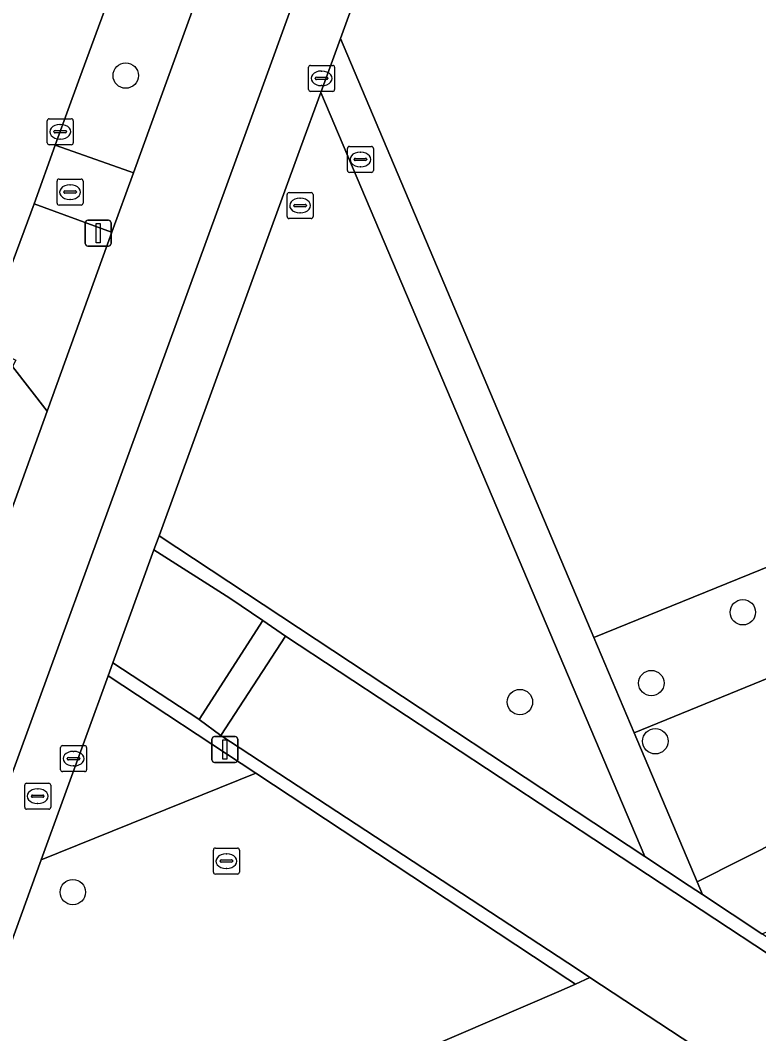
# Model space of a CAD drawing. Extents: x 156661 to 157576, y 383570 to 384425.
# Drawn here: x 156681.67 to 156710.07, y 383871.9 to 383910.89 of the extents above; entities that cross this region are included whole.
import ezdxf

# ---------------------------------------------------------------- set-up
doc = ezdxf.new("R2010")
doc.units = 0
for name, color, linetype in [('IMGEO_Berm_groen', 7, 'Continuous'), ('IMGEO_Boom', 7, 'Continuous'), ('IMGEO_Fietspad_open', 7, 'Continuous'), ('IMGEO_Groenvoorziening', 7, 'Continuous'), ('IMGEO_Kolk', 7, 'Continuous'), ('IMGEO_Lichtmast', 7, 'Continuous'), ('IMGEO_Rijbaan_lokaal_halfverhard', 7, 'Continuous'), ('IMGEO_Rijbaan_lokaal_open', 7, 'Continuous'), ('IMGEO_Rioolput', 7, 'Continuous'), ('IMGEO_Verkeerseiland_groen', 7, 'Continuous'), ('IMGEO_Voetpad_open', 7, 'Continuous')]:
    doc.layers.add(name, color=color, linetype=linetype)

msp = doc.modelspace()

# ---------------------------------------------------------------- linework, layer by layer
at = {"layer": 'IMGEO_Berm_groen'}
msp.add_lwpolyline([(156734.031, 384037.106), (156731.07, 384038.127), (156731.004, 384037.945), (156730.143, 384035.594), (156726.084, 384024.404), (156723.629, 384017.672), (156722.919, 384015.719), (156718.778, 384004.328), (156717.204, 384000), (156709.969, 383980.041), (156703.303, 383961.673), (156696.624, 383943.33), (156689.943, 383924.947), (156683.956, 383908.685), (156683.011, 383906.084), (156685.881, 383905.072), (156686.019, 383905.021), (156687.083, 383907.958), (156712.164, 383977.004)], close=True, dxfattribs=at)
at = {"layer": 'IMGEO_Boom'}
for centre in [(156685.724, 383908.757), (156709.463, 383888.111), (156705.943, 383885.387), (156700.888, 383884.658), (156706.096, 383883.15), (156683.69, 383877.346)]:
    msp.add_circle(centre, 0.489, dxfattribs=at)
at = {"layer": 'IMGEO_Fietspad_open'}
msp.add_lwpolyline([(156734.031, 384037.106), (156712.164, 383977.004), (156687.083, 383907.958), (156686.019, 383905.021), (156685.19, 383902.73), (156682.699, 383895.852), (156679.844, 383887.968), (156675.39, 383875.671), (156674.868, 383874.229), (156674.867, 383874.227), (156673.061, 383869.241), (156674.754, 383866.418), (156675.34, 383865.46), (156677.045, 383870.138), (156690.408, 383906.735), (156701.659, 383937.694), (156709.217, 383958.49), (156716.373, 383978.18), (156737.507, 384036.302)], dxfattribs=at)
msp.add_lwpolyline([(156686.019, 383905.021), (156685.881, 383905.072), (156683.011, 383906.084), (156682.204, 383903.825), (156685.034, 383902.786), (156685.19, 383902.73)], close=True, dxfattribs=at)
at = {"layer": 'IMGEO_Groenvoorziening'}
for points in [[(156727.186, 383921.164), (156695.166, 383913.444), (156693.984, 383910.189), (156703.732, 383887.135), (156723.792, 383895.282), (156723.972, 383894.805), (156725.929, 383910.665)], [(156693.23, 383908.111), (156692.453, 383905.972), (156687.008, 383891.046), (156697.05, 383884.421), (156701.09, 383881.756), (156705.692, 383878.72)], [(156721.247, 383884.56), (156720.319, 383889.614), (156705.282, 383883.469), (156707.702, 383877.745)], [(156685.05, 383885.669), (156682.477, 383878.585), (156690.731, 383881.92)], [(156690.731, 383881.92), (156682.477, 383878.585), (156678.565, 383867.81), (156678.542, 383867.746), (156680.663, 383864.185), (156702.384, 383873.524), (156703.031, 383873.802), (156702.732, 383874)]]:
    msp.add_lwpolyline(points, close=True, dxfattribs=at)
msp.add_lwpolyline([(156723.972, 383894.805), (156723.792, 383895.282), (156703.732, 383887.135), (156705.282, 383883.469), (156720.319, 383889.614), (156721.247, 383884.56), (156707.702, 383877.745), (156707.907, 383877.258), (156710.197, 383875.747), (156715.177, 383877.678)], dxfattribs=at)
at = {"layer": 'IMGEO_Kolk'}
for p, q in [((156692.758, 383908.225), (156692.758, 383909.077)), ((156692.833, 383909.151), (156693.685, 383909.151)), ((156693.246, 383908.931), (156693.271, 383908.931)), ((156693.759, 383909.077), (156693.759, 383908.225)), ((156693.017, 383908.645), (156693.017, 383908.657)), ((156693.455, 383908.608), (156693.057, 383908.608)), ((156693.06, 383908.694), (156693.458, 383908.694)), ((156693.501, 383908.657), (156693.501, 383908.645)), ((156693.685, 383908.151), (156692.833, 383908.151)), ((156693.269, 383908.371), (156693.244, 383908.371)), ((156682.705, 383906.17), (156682.705, 383907.022)), ((156682.78, 383907.096), (156683.632, 383907.096)), ((156683.193, 383906.876), (156683.218, 383906.876)), ((156683.706, 383907.022), (156683.706, 383906.17)), ((156682.964, 383906.59), (156682.964, 383906.602)), ((156683.402, 383906.553), (156683.004, 383906.553)), ((156683.007, 383906.639), (156683.405, 383906.639)), ((156683.448, 383906.602), (156683.448, 383906.59)), ((156683.632, 383906.096), (156682.78, 383906.096)), ((156683.216, 383906.316), (156683.191, 383906.316)), ((156683.218, 383882.054), (156683.218, 383882.906)), ((156683.293, 383882.98), (156684.145, 383882.98)), ((156683.706, 383882.76), (156683.731, 383882.76)), ((156684.219, 383882.906), (156684.219, 383882.054)), ((156683.477, 383882.474), (156683.477, 383882.486)), ((156683.915, 383882.437), (156683.517, 383882.437)), ((156683.52, 383882.523), (156683.918, 383882.523)), ((156683.961, 383882.486), (156683.961, 383882.474)), ((156684.145, 383881.98), (156683.293, 383881.98)), ((156683.729, 383882.2), (156683.704, 383882.2))]:
    msp.add_line(p, q, dxfattribs=at)
for points in [[(156692.758, 383908.225), (156692.758, 383909.077)], [(156692.833, 383909.151), (156693.685, 383909.151)], [(156693.759, 383909.077), (156693.759, 383908.225)], [(156693.685, 383908.151), (156692.833, 383908.151)], [(156682.705, 383906.17), (156682.705, 383907.022)], [(156682.78, 383907.096), (156683.632, 383907.096)], [(156683.706, 383907.022), (156683.706, 383906.17)], [(156683.632, 383906.096), (156682.78, 383906.096)], [(156683.218, 383882.054), (156683.218, 383882.906)], [(156683.293, 383882.98), (156684.145, 383882.98)], [(156684.219, 383882.906), (156684.219, 383882.054)], [(156684.145, 383881.98), (156683.293, 383881.98)]]:
    msp.add_lwpolyline(points, dxfattribs=at)
for centre, radius, start, end in [((156692.835, 383909.075), 0.0765, 91.552, 178.448), ((156692.835, 383909.075), 0.0765, 91.552, 178.448), ((156693.683, 383909.075), 0.0765, 1.552, 88.448), ((156693.683, 383909.075), 0.0765, 1.552, 88.448), ((156693.057, 383908.654), 0.0403, 85.8775, 175.7526), ((156693.054, 383908.644), 0.0366, 178.938, 274.7102), ((156693.458, 383908.651), 0.043, 264.8664, 352.4533), ((156693.462, 383908.656), 0.0386, 1.7309, 96.639), ((156692.835, 383908.227), 0.0765, 181.552, 268.448), ((156692.835, 383908.227), 0.0765, 181.552, 268.448), ((156693.683, 383908.227), 0.0765, 271.552, 358.448), ((156693.683, 383908.227), 0.0765, 271.552, 358.448), ((156682.782, 383907.02), 0.0765, 91.552, 178.448), ((156682.782, 383907.02), 0.0765, 91.552, 178.448), ((156683.63, 383907.02), 0.0765, 1.552, 88.448), ((156683.63, 383907.02), 0.0765, 1.552, 88.448), ((156683.004, 383906.599), 0.0403, 85.8775, 175.7526), ((156683.001, 383906.589), 0.0366, 178.938, 274.7102), ((156683.405, 383906.596), 0.043, 264.8664, 352.4533), ((156683.409, 383906.601), 0.0386, 1.7309, 96.639), ((156682.782, 383906.172), 0.0765, 181.552, 268.448), ((156682.782, 383906.172), 0.0765, 181.552, 268.448), ((156683.63, 383906.172), 0.0765, 271.552, 358.448), ((156683.63, 383906.172), 0.0765, 271.552, 358.448), ((156683.295, 383882.904), 0.0765, 91.552, 178.448), ((156683.295, 383882.904), 0.0765, 91.552, 178.448), ((156684.143, 383882.904), 0.0765, 1.552, 88.448), ((156684.143, 383882.904), 0.0765, 1.552, 88.448), ((156683.517, 383882.483), 0.0403, 85.8775, 175.7526), ((156683.514, 383882.473), 0.0366, 178.938, 274.7102), ((156683.918, 383882.48), 0.043, 264.8664, 352.4533), ((156683.922, 383882.485), 0.0386, 1.7309, 96.639), ((156683.295, 383882.056), 0.0765, 181.552, 268.448), ((156683.295, 383882.056), 0.0765, 181.552, 268.448), ((156684.143, 383882.056), 0.0765, 271.552, 358.448), ((156684.143, 383882.056), 0.0765, 271.552, 358.448)]:
    msp.add_arc(centre, radius, start, end, dxfattribs=at)
for centre, major_axis, ratio, start_param, end_param in [((156693.245, 383908.651), (-0.387, 0.002), 0.722429, 4.712389, 7.853982), ((156693.27, 383908.651), (-0.39, 0.002), 0.717154, 1.570796, 4.712389), ((156683.192, 383906.596), (-0.387, 0.002), 0.722429, 4.712389, 7.853982), ((156683.217, 383906.596), (-0.39, 0.002), 0.717154, 1.570796, 4.712389), ((156683.705, 383882.48), (-0.387, 0.002), 0.722429, 4.712389, 7.853982), ((156683.73, 383882.48), (-0.39, 0.002), 0.717154, 1.570796, 4.712389)]:
    msp.add_ellipse(centre, major_axis=major_axis, ratio=ratio, start_param=start_param, end_param=end_param, dxfattribs=at)
at = {"layer": 'IMGEO_Lichtmast'}
for p, q in [((156684.169, 383902.296), (156684.169, 383903.096)), ((156684.169, 383903.096), (156684.169, 383902.296)), ((156684.269, 383903.196), (156685.059, 383903.196)), ((156685.059, 383903.196), (156684.269, 383903.196)), ((156685.159, 383903.096), (156685.159, 383902.296)), ((156685.159, 383902.296), (156685.159, 383903.096)), ((156685.059, 383902.196), (156684.269, 383902.196)), ((156684.269, 383902.196), (156685.059, 383902.196)), ((156689.042, 383882.432), (156689.042, 383883.232)), ((156689.042, 383883.232), (156689.042, 383882.432)), ((156689.142, 383883.332), (156689.932, 383883.332)), ((156689.932, 383883.332), (156689.142, 383883.332)), ((156690.032, 383883.232), (156690.032, 383882.432)), ((156690.032, 383882.432), (156690.032, 383883.232)), ((156689.932, 383882.332), (156689.142, 383882.332)), ((156689.142, 383882.332), (156689.932, 383882.332))]:
    msp.add_line(p, q, dxfattribs=at)
for points in [[(156684.589, 383903.071), (156684.739, 383903.071), (156684.739, 383902.321), (156684.589, 383902.321), (156684.589, 383903.071)], [(156689.462, 383883.207), (156689.612, 383883.207), (156689.612, 383882.457), (156689.462, 383882.457), (156689.462, 383883.207)]]:
    msp.add_lwpolyline(points, dxfattribs=at)
for centre, start, end in [((156684.269, 383903.096), 90, 180), ((156684.269, 383903.096), 90, 180), ((156685.059, 383903.096), 0, 90), ((156685.059, 383903.096), 360, 90), ((156684.269, 383902.296), 180, 270), ((156684.269, 383902.296), 180, 270), ((156685.059, 383902.296), 270, 0), ((156685.059, 383902.296), 270, 0), ((156689.142, 383883.232), 90, 180), ((156689.142, 383883.232), 90, 180), ((156689.932, 383883.232), 0, 90), ((156689.932, 383883.232), 360, 90), ((156689.142, 383882.432), 180, 270), ((156689.142, 383882.432), 180, 270), ((156689.932, 383882.432), 270, 0), ((156689.932, 383882.432), 270, 0)]:
    msp.add_arc(centre, 0.1, start, end, dxfattribs=at)
at = {"layer": 'IMGEO_Rijbaan_lokaal_halfverhard'}
for points in [[(156705.692, 383878.72), (156701.09, 383881.756), (156697.05, 383884.421), (156687.008, 383891.046), (156686.812, 383890.508), (156689.735, 383888.649), (156690.998, 383887.79), (156691.868, 383887.197), (156726.961, 383864.085), (156727.234, 383864.506), (156713.985, 383873.248), (156711.792, 383874.695), (156710.197, 383875.747), (156707.907, 383877.258), (156707.4, 383877.593)], [(156689.389, 383883.375), (156688.55, 383883.993), (156688.542, 383883.999), (156685.231, 383886.168), (156685.05, 383885.669), (156690.731, 383881.92), (156702.732, 383874), (156703.031, 383873.802), (156703.578, 383874.065), (156703.099, 383874.38)]]:
    msp.add_lwpolyline(points, close=True, dxfattribs=at)
at = {"layer": 'IMGEO_Rijbaan_lokaal_open'}
for points in [[(156680.146, 383898.326), (156680.183, 383898.426), (156682.204, 383903.825), (156683.011, 383906.084), (156683.956, 383908.685), (156689.943, 383924.947), (156696.624, 383943.33), (156703.303, 383961.673), (156709.969, 383980.041), (156717.204, 384000), (156718.778, 384004.328), (156722.919, 384015.719), (156723.629, 384017.672), (156726.084, 384024.404), (156730.143, 384035.594)], [(156743.098, 383853.382), (156742.892, 383853.528), (156738.254, 383856.572), (156727.631, 383863.606), (156727.078, 383862.744), (156726.376, 383863.181), (156726.961, 383864.085), (156691.868, 383887.197), (156689.389, 383883.375), (156703.099, 383874.38), (156703.578, 383874.065), (156708.48, 383870.841), (156724.436, 383860.345), (156725.016, 383861.213), (156725.714, 383860.739), (156725.135, 383859.882), (156728.902, 383857.386), (156729.996, 383856.661), (156735.934, 383852.726), (156738.629, 383850.94), (156738.819, 383850.814)]]:
    msp.add_lwpolyline(points, dxfattribs=at)
for points in [[(156682.699, 383895.852), (156681.368, 383897.568), (156680.669, 383895.887), (156679.914, 383894.23), (156679.104, 383892.6), (156678.327, 383891.155), (156677.506, 383889.734), (156676.643, 383888.338), (156679.844, 383887.968)], [(156690.998, 383887.79), (156689.735, 383888.649), (156686.812, 383890.508), (156685.231, 383886.168), (156688.542, 383883.999), (156688.55, 383883.993)], [(156691.868, 383887.197), (156690.998, 383887.79), (156688.55, 383883.993), (156689.389, 383883.375)]]:
    msp.add_lwpolyline(points, close=True, dxfattribs=at)
at = {"layer": 'IMGEO_Rioolput'}
for p, q in [((156694.252, 383905.105), (156694.252, 383905.957)), ((156694.327, 383906.031), (156695.179, 383906.031)), ((156694.74, 383905.811), (156694.765, 383905.811)), ((156695.253, 383905.957), (156695.253, 383905.105)), ((156694.511, 383905.525), (156694.511, 383905.537)), ((156694.949, 383905.488), (156694.551, 383905.488)), ((156694.554, 383905.574), (156694.952, 383905.574)), ((156694.995, 383905.537), (156694.995, 383905.525)), ((156695.179, 383905.031), (156694.327, 383905.031)), ((156694.763, 383905.251), (156694.738, 383905.251)), ((156683.083, 383903.85), (156683.083, 383904.702)), ((156683.158, 383904.776), (156684.01, 383904.776)), ((156683.571, 383904.556), (156683.596, 383904.556)), ((156684.084, 383904.702), (156684.084, 383903.85)), ((156683.342, 383904.27), (156683.342, 383904.282)), ((156683.78, 383904.233), (156683.382, 383904.233)), ((156683.385, 383904.319), (156683.783, 383904.319)), ((156683.826, 383904.282), (156683.826, 383904.27)), ((156691.931, 383903.331), (156691.931, 383904.183)), ((156692.006, 383904.257), (156692.858, 383904.257)), ((156692.932, 383904.183), (156692.932, 383903.331)), ((156684.01, 383903.776), (156683.158, 383903.776)), ((156683.594, 383903.996), (156683.569, 383903.996)), ((156692.19, 383903.751), (156692.19, 383903.763)), ((156692.628, 383903.714), (156692.23, 383903.714)), ((156692.233, 383903.8), (156692.631, 383903.8)), ((156692.419, 383904.037), (156692.444, 383904.037)), ((156692.674, 383903.763), (156692.674, 383903.751)), ((156692.442, 383903.477), (156692.417, 383903.477)), ((156692.858, 383903.257), (156692.006, 383903.257)), ((156681.912, 383881.536), (156682.764, 383881.536)), ((156681.837, 383880.61), (156681.837, 383881.462)), ((156682.325, 383881.316), (156682.35, 383881.316)), ((156682.838, 383881.462), (156682.838, 383880.61)), ((156682.096, 383881.03), (156682.096, 383881.042)), ((156682.534, 383880.993), (156682.136, 383880.993)), ((156682.139, 383881.079), (156682.537, 383881.079)), ((156682.348, 383880.756), (156682.323, 383880.756)), ((156682.58, 383881.042), (156682.58, 383881.03)), ((156682.764, 383880.536), (156681.912, 383880.536)), ((156689.097, 383878.114), (156689.097, 383878.966)), ((156689.172, 383879.04), (156690.024, 383879.04)), ((156689.585, 383878.82), (156689.61, 383878.82)), ((156690.098, 383878.966), (156690.098, 383878.114)), ((156689.356, 383878.534), (156689.356, 383878.546)), ((156689.794, 383878.497), (156689.396, 383878.497)), ((156689.399, 383878.583), (156689.797, 383878.583)), ((156689.84, 383878.546), (156689.84, 383878.534)), ((156690.024, 383878.04), (156689.172, 383878.04)), ((156689.608, 383878.26), (156689.583, 383878.26))]:
    msp.add_line(p, q, dxfattribs=at)
for points in [[(156694.252, 383905.105), (156694.252, 383905.957)], [(156694.327, 383906.031), (156695.179, 383906.031)], [(156695.253, 383905.957), (156695.253, 383905.105)], [(156695.179, 383905.031), (156694.327, 383905.031)], [(156683.083, 383903.85), (156683.083, 383904.702)], [(156683.158, 383904.776), (156684.01, 383904.776)], [(156684.084, 383904.702), (156684.084, 383903.85)], [(156691.931, 383903.331), (156691.931, 383904.183)], [(156692.006, 383904.257), (156692.858, 383904.257)], [(156692.932, 383904.183), (156692.932, 383903.331)], [(156684.01, 383903.776), (156683.158, 383903.776)], [(156692.858, 383903.257), (156692.006, 383903.257)], [(156681.912, 383881.536), (156682.764, 383881.536)], [(156681.837, 383880.61), (156681.837, 383881.462)], [(156682.838, 383881.462), (156682.838, 383880.61)], [(156682.764, 383880.536), (156681.912, 383880.536)], [(156689.097, 383878.114), (156689.097, 383878.966)], [(156689.172, 383879.04), (156690.024, 383879.04)], [(156690.098, 383878.966), (156690.098, 383878.114)], [(156690.024, 383878.04), (156689.172, 383878.04)]]:
    msp.add_lwpolyline(points, dxfattribs=at)
for centre, radius, start, end in [((156694.329, 383905.955), 0.0765, 91.552, 178.448), ((156694.329, 383905.955), 0.0765, 91.552, 178.448), ((156695.177, 383905.955), 0.0765, 1.552, 88.448), ((156695.177, 383905.955), 0.0765, 1.552, 88.448), ((156694.551, 383905.534), 0.0403, 85.8775, 175.7526), ((156694.548, 383905.524), 0.0366, 178.938, 274.7102), ((156694.952, 383905.531), 0.043, 264.8664, 352.4533), ((156694.956, 383905.536), 0.0386, 1.7309, 96.639), ((156694.329, 383905.107), 0.0765, 181.552, 268.448), ((156694.329, 383905.107), 0.0765, 181.552, 268.448), ((156695.177, 383905.107), 0.0765, 271.552, 358.448), ((156695.177, 383905.107), 0.0765, 271.552, 358.448), ((156683.16, 383904.7), 0.0765, 91.552, 178.448), ((156683.16, 383904.7), 0.0765, 91.552, 178.448), ((156684.008, 383904.7), 0.0765, 1.552, 88.448), ((156684.008, 383904.7), 0.0765, 1.552, 88.448), ((156683.382, 383904.279), 0.0403, 85.8775, 175.7526), ((156683.379, 383904.269), 0.0366, 178.938, 274.7102), ((156683.783, 383904.276), 0.043, 264.8664, 352.4533), ((156683.787, 383904.281), 0.0386, 1.7309, 96.639), ((156692.008, 383904.181), 0.0765, 91.552, 178.448), ((156692.008, 383904.181), 0.0765, 91.552, 178.448), ((156692.856, 383904.181), 0.0765, 1.552, 88.448), ((156692.856, 383904.181), 0.0765, 1.552, 88.448), ((156683.16, 383903.852), 0.0765, 181.552, 268.448), ((156683.16, 383903.852), 0.0765, 181.552, 268.448), ((156684.008, 383903.852), 0.0765, 271.552, 358.448), ((156684.008, 383903.852), 0.0765, 271.552, 358.448), ((156692.23, 383903.76), 0.0403, 85.8775, 175.7526), ((156692.227, 383903.75), 0.0366, 178.938, 274.7102), ((156692.631, 383903.757), 0.043, 264.8664, 352.4533), ((156692.635, 383903.762), 0.0386, 1.7309, 96.639), ((156692.008, 383903.333), 0.0765, 181.552, 268.448), ((156692.008, 383903.333), 0.0765, 181.552, 268.448), ((156692.856, 383903.333), 0.0765, 271.552, 358.448), ((156692.856, 383903.333), 0.0765, 271.552, 358.448), ((156681.914, 383881.46), 0.0765, 91.552, 178.448), ((156681.914, 383881.46), 0.0765, 91.552, 178.448), ((156682.762, 383881.46), 0.0765, 1.552, 88.448), ((156682.762, 383881.46), 0.0765, 1.552, 88.448), ((156682.136, 383881.039), 0.0403, 85.8775, 175.7526), ((156682.133, 383881.029), 0.0366, 178.938, 274.7102), ((156682.537, 383881.036), 0.043, 264.8664, 352.4533), ((156682.541, 383881.041), 0.0386, 1.7309, 96.639), ((156681.914, 383880.612), 0.0765, 181.552, 268.448), ((156681.914, 383880.612), 0.0765, 181.552, 268.448), ((156682.762, 383880.612), 0.0765, 271.552, 358.448), ((156682.762, 383880.612), 0.0765, 271.552, 358.448), ((156689.174, 383878.964), 0.0765, 91.552, 178.448), ((156689.174, 383878.964), 0.0765, 91.552, 178.448), ((156690.022, 383878.964), 0.0765, 1.552, 88.448), ((156690.022, 383878.964), 0.0765, 1.552, 88.448), ((156689.396, 383878.543), 0.0403, 85.8775, 175.7526), ((156689.393, 383878.533), 0.0366, 178.938, 274.7102), ((156689.797, 383878.54), 0.043, 264.8664, 352.4533), ((156689.801, 383878.545), 0.0386, 1.7309, 96.639), ((156689.174, 383878.116), 0.0765, 181.552, 268.448), ((156689.174, 383878.116), 0.0765, 181.552, 268.448), ((156690.022, 383878.116), 0.0765, 271.552, 358.448), ((156690.022, 383878.116), 0.0765, 271.552, 358.448)]:
    msp.add_arc(centre, radius, start, end, dxfattribs=at)
for centre, major_axis, ratio, start_param, end_param in [((156694.739, 383905.531), (-0.387, 0.002), 0.722429, 4.712389, 7.853982), ((156694.764, 383905.531), (-0.39, 0.002), 0.717154, 1.570796, 4.712389), ((156683.57, 383904.276), (-0.387, 0.002), 0.722429, 4.712389, 7.853982), ((156683.595, 383904.276), (-0.39, 0.002), 0.717154, 1.570796, 4.712389), ((156692.418, 383903.757), (-0.387, 0.002), 0.722429, 4.712389, 7.853982), ((156692.443, 383903.757), (-0.39, 0.002), 0.717154, 1.570796, 4.712389), ((156682.324, 383881.036), (-0.387, 0.002), 0.722429, 4.712389, 7.853982), ((156682.349, 383881.036), (-0.39, 0.002), 0.717154, 1.570796, 4.712389), ((156689.584, 383878.54), (-0.387, 0.002), 0.722429, 4.712389, 7.853982), ((156689.609, 383878.54), (-0.39, 0.002), 0.717154, 1.570796, 4.712389)]:
    msp.add_ellipse(centre, major_axis=major_axis, ratio=ratio, start_param=start_param, end_param=end_param, dxfattribs=at)
at = {"layer": 'IMGEO_Verkeerseiland_groen'}
msp.add_lwpolyline([(156685.19, 383902.73), (156685.034, 383902.786), (156682.204, 383903.825), (156680.183, 383898.426), (156681.498, 383897.809), (156681.368, 383897.568), (156682.699, 383895.852)], close=True, dxfattribs=at)
at = {"layer": 'IMGEO_Voetpad_open'}
for points in [[(156737.507, 384036.302), (156716.373, 383978.18), (156709.217, 383958.49), (156701.659, 383937.694), (156690.408, 383906.735), (156677.045, 383870.138), (156675.34, 383865.46), (156676.825, 383863.032), (156678.542, 383867.746), (156678.565, 383867.81), (156682.477, 383878.585), (156685.05, 383885.669), (156685.231, 383886.168), (156686.812, 383890.508), (156687.008, 383891.046), (156692.453, 383905.972), (156693.23, 383908.111), (156693.984, 383910.189), (156695.166, 383913.444), (156695.763, 383915.089), (156718.784, 383978.494), (156726.363, 383999.343), (156726.961, 384000.99), (156740.015, 384036.902)], [(156708.48, 383870.841), (156703.578, 383874.065), (156703.031, 383873.802), (156702.384, 383873.524), (156680.663, 383864.185)]]:
    msp.add_lwpolyline(points, dxfattribs=at)
msp.add_lwpolyline([(156693.984, 383910.189), (156693.23, 383908.111), (156705.692, 383878.72), (156707.4, 383877.593), (156707.907, 383877.258), (156707.702, 383877.745), (156705.282, 383883.469), (156703.732, 383887.135)], close=True, dxfattribs=at)

doc.saveas('drawing.dxf')
